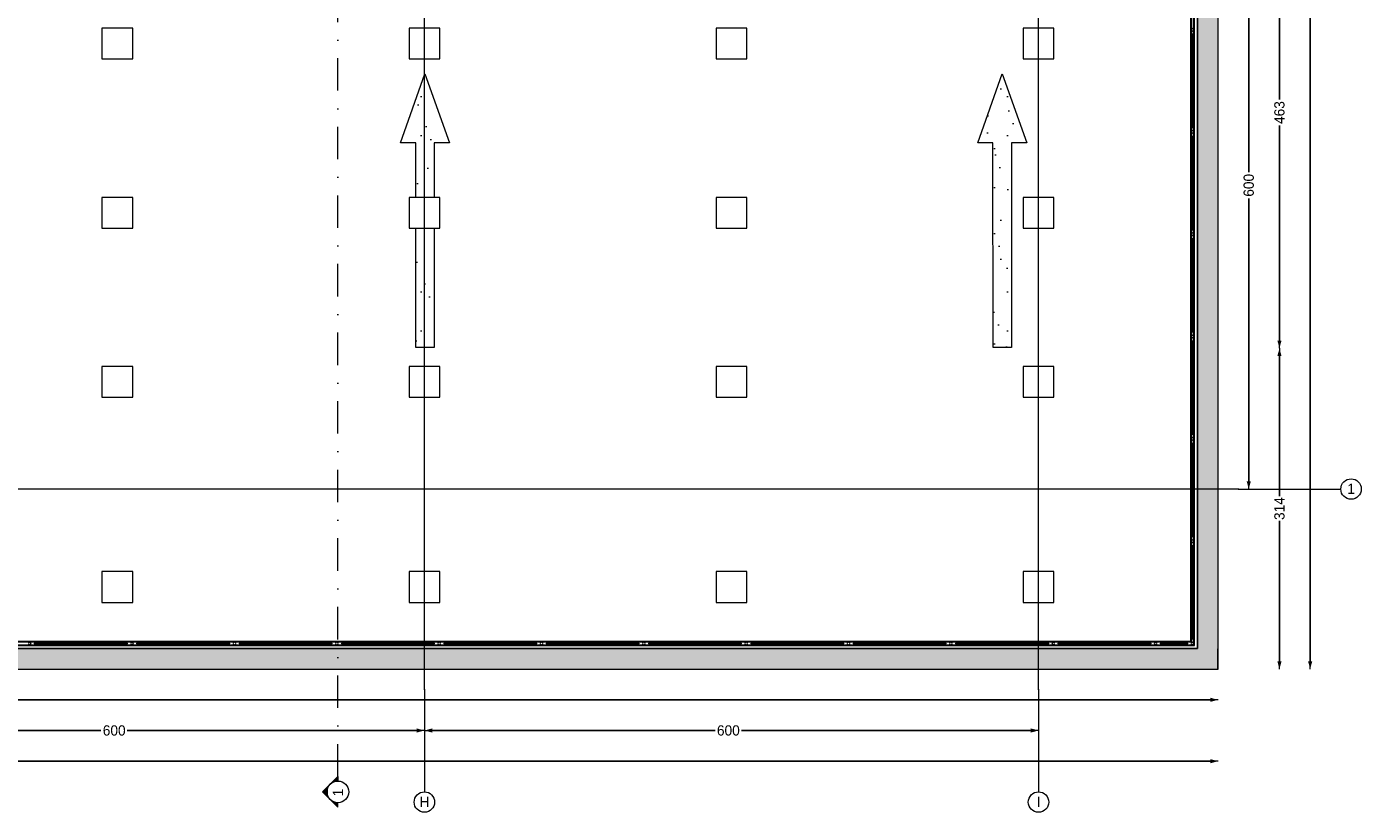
# Model space of a CAD drawing. Header units: inches. Extents: x -79624 to 52587, y -27526 to 10116.
# Tile 421 of 656: x 39548 to 52587, y -27526 to -19847. Entities that reach past the tile are written whole.
import ezdxf
from ezdxf.enums import TextEntityAlignment as Align

# ---------------------------------------------------------------- set-up
doc = ezdxf.new("R2010")
doc.units = ezdxf.units.IN
doc.header["$MEASUREMENT"] = 0
doc.set_wipeout_variables(frame=1)
doc.linetypes.add('Dot & Dashed', pattern=[670.277762, 317.5, -176.388889, 0, -176.388874])
doc.linetypes.add('Wipeout_Contour', pattern=[1000, 0, -1000])
doc.layers.add('2D Drafting - General_Pen_No__2', color=8, linetype='Continuous', lineweight=15)
doc.layers.add('Structural - Bearing_Pen_No__1', color=7, linetype='Continuous', lineweight=13)
for name, color, linetype, lineweight, true_color in [('2D Drafting - General_Pen_No__81', 7, 'Continuous', 20, 0x6a6a6a), ('Marker - Section_Pen_No__108', 7, 'Continuous', 13, 0xfd8379), ('New_Interior - Stair & Railing_Pen_No__102', 7, 'Continuous', 13, 0xcccccc), ('Structural - Bearing_Pen_No__181', 7, 'Continuous', 0, 0xe8e8e8), ('Structural - Bearing_Pen_No__88', 7, 'Continuous', 20, 0xfd4435), ('Structural - Bearing_Pen_No__89', 7, 'Continuous', 20, 0x71cebe), ('Structural - Grid_Pen_No__81', 7, 'Continuous', 20, 0x6a6a6a)]:
    doc.layers.add(name, color=color, linetype=linetype, lineweight=lineweight, true_color=true_color)
for name, color, linetype in [('Dimensioning - General', 7, 'Continuous'), ('Marker - Section', 7, 'Continuous'), ('New_Interior - Stair & Railing', 7, 'Continuous'), ('Structural - Bearing', 7, 'Continuous'), ('Structural - Grid', 7, 'Continuous')]:
    doc.layers.add(name, color=color, linetype=linetype)
doc.styles.add('GENERATED_STYLE_1', font='txt')
doc.dimstyles.new('GENERATED_STYLE__1', dxfattribs={"dimtxt": 100, "dimasz": 76, "dimexe": 0.18, "dimexo": 0.0625, "dimgap": 0, "dimtad": 0, "dimdec": 0, "dimlfac": 0.1, "dimzin": 0, "dimdsep": 46, "dimtxsty": 'GENERATED_STYLE_1', "dimblk": 'ARROWHEAD_5', "dimblk1": 'ARROWHEAD_5', "dimblk2": 'ARROWHEAD_5', "dimcen": 0.09, "dimse1": 1, "dimse2": 1, "dimclrd": 7, "dimclre": 7, "dimclrt": 7, "dimadec": 0, "dimazin": 0, "dimtfac": 1, "dimtdec": 4, "dimtmove": 0, "dimatfit": 3, "dimfxl": 1, "dimtolj": 1, "dimtzin": 0, "dimarcsym": 0})
doc.dimstyles.new('GENERATED_STYLE__2', dxfattribs={"dimtxt": 100, "dimasz": 76, "dimexe": 0.18, "dimexo": 0.0625, "dimgap": 0, "dimtad": 0, "dimtih": 1, "dimtoh": 1, "dimdec": 0, "dimlfac": 0.1, "dimzin": 0, "dimdsep": 46, "dimtxsty": 'GENERATED_STYLE_1', "dimblk": 'ARROWHEAD_5', "dimblk1": 'ARROWHEAD_5', "dimblk2": 'ARROWHEAD_5', "dimcen": 0.09, "dimse1": 1, "dimse2": 1, "dimclrd": 7, "dimclre": 7, "dimclrt": 7, "dimadec": 0, "dimazin": 0, "dimtfac": 1, "dimtdec": 4, "dimtmove": 0, "dimatfit": 3, "dimfxl": 1, "dimtolj": 1, "dimtzin": 0, "dimarcsym": 0})
pattern_1 = [(45, (0, 600), (-190.919, 190.919), [0, -180, 0, -270]), (110, (600, 600), (253.717, 92.3454), [0, -132, 0, -228])]

# ---------------------------------------------------------------- blocks, each defined once
blk = doc.blocks.new('Slab_1', base_point=(-47184, 32838))
at = {"layer": 'Structural - Bearing_Pen_No__89', "color": 123, "linetype": 'Continuous', "lineweight": 20, "true_color": 0x71cebe, "flags": 128}
blk.add_lwpolyline([(-47184, 32838), (-47184, 12903), (2744, 12903), (2744, 39238), (-23184, 39238), (-23184, 32838)], close=True, dxfattribs=at)
blk = doc.blocks.new('Slab_2', base_point=(-5094, 16048))
at = {"layer": 'Structural - Bearing', "linetype": 'Continuous', "lineweight": 0, "true_color": 0xffffff}
h = blk.add_hatch(dxfattribs=at)
h.set_pattern_fill('CARPET', style=0, pattern_type=2)
h.set_pattern_definition(pattern_1)
h.paths.add_polyline_path([(-5094, 16048), (-4913, 16048), (-4913, 18048), (-4763, 18048), (-5004, 18723), (-5244, 18048), (-5094, 18048)])
at = {"layer": 'Structural - Bearing_Pen_No__181', "color": 254, "linetype": 'Continuous', "lineweight": 0, "true_color": 0xe8e8e8, "flags": 128}
blk.add_lwpolyline([(-5094, 16048), (-5094, 18048), (-5244, 18048), (-5004, 18723), (-4763, 18048), (-4913, 18048), (-4913, 16048)], close=True, dxfattribs=at)
blk = doc.blocks.new('Slab_45', base_point=(547, 16048))
at = {"layer": 'Structural - Bearing', "linetype": 'Continuous', "lineweight": 0, "true_color": 0xffffff}
h = blk.add_hatch(dxfattribs=at)
h.set_pattern_fill('CARPET', style=0, pattern_type=2)
h.set_pattern_definition(pattern_1)
h.paths.add_polyline_path([(547, 16048), (728, 16048), (727, 18048), (877, 18048), (637, 18723), (397, 18048), (546, 18048)])
at = {"layer": 'Structural - Bearing_Pen_No__181', "color": 254, "linetype": 'Continuous', "lineweight": 0, "true_color": 0xe8e8e8, "flags": 128}
blk.add_lwpolyline([(547, 16048), (546, 18048), (397, 18048), (637, 18723), (877, 18048), (727, 18048), (728, 16048)], close=True, dxfattribs=at)
blk = doc.blocks.new('Wall_2', base_point=(-47184, 12903))
at = {"color": 254, "linetype": 'Wipeout_Contour', "lineweight": 0, "ltscale": 39927.19033}
blk.add_wipeout([(2544, 13103), (2744, 12903), (2744, 13103)], dxfattribs=at).dxf.layer = 'Structural - Bearing'
at = {"color": 254, "linetype": 'Wipeout_Contour', "lineweight": 0, "ltscale": 124000.064232}
blk.add_wipeout([(2544, 13103), (-46984, 13103), (-46984, 12903), (2544, 12903)], dxfattribs=at).dxf.layer = 'Structural - Bearing'
at = {"color": 254, "linetype": 'Wipeout_Contour', "lineweight": 0, "ltscale": 39690.569402}
blk.add_wipeout([(2544, 12903), (2744, 12903), (2544, 13103)], dxfattribs=at).dxf.layer = 'Structural - Bearing'
at = {"layer": 'Structural - Bearing_Pen_No__1', "color": 7, "linetype": 'Continuous', "lineweight": 13, "flags": 128}
for points in [[(2544, 13103), (-46984, 13103)], [(2744, 12903), (2744, 13103)], [(-46984, 12903), (2744, 12903)]]:
    blk.add_lwpolyline(points, dxfattribs=at)
blk = doc.blocks.new('Wall_3', base_point=(2744, 12903))
at = {"color": 254, "linetype": 'Wipeout_Contour', "lineweight": 0, "ltscale": 104990.131466}
blk.add_wipeout([(2544, 39038), (2544, 13103), (2744, 13103), (2744, 39038)], dxfattribs=at).dxf.layer = 'Structural - Bearing'
at = {"layer": 'Structural - Bearing_Pen_No__1', "color": 7, "linetype": 'Continuous', "lineweight": 13, "flags": 128}
for points in [[(2744, 13103), (2744, 39238)], [(2544, 39038), (2544, 13103)]]:
    blk.add_lwpolyline(points, dxfattribs=at)
blk = doc.blocks.new('Column_109', base_point=(-8009, 15709))
at = {"color": 254, "linetype": 'Wipeout_Contour', "lineweight": 0, "ltscale": 70535.114884}
blk.add_wipeout([(-8159, 15559), (-7859, 15559), (-7859, 15859), (-8159, 15859)], dxfattribs=at).dxf.layer = 'Structural - Bearing'
at = {"layer": 'Structural - Bearing_Pen_No__88', "color": 20, "linetype": 'Continuous', "lineweight": 20, "true_color": 0xfd4435, "flags": 128}
blk.add_lwpolyline([(-8159, 15559), (-7859, 15559), (-7859, 15859), (-8159, 15859)], close=True, dxfattribs=at)
blk = doc.blocks.new('Column_111', base_point=(-8009, 19016))
at = {"color": 254, "linetype": 'Wipeout_Contour', "lineweight": 0, "ltscale": 82538.586579}
blk.add_wipeout([(-8159, 18866), (-7859, 18866), (-7859, 19166), (-8159, 19166)], dxfattribs=at).dxf.layer = 'Structural - Bearing'
at = {"layer": 'Structural - Bearing_Pen_No__88', "color": 20, "linetype": 'Continuous', "lineweight": 20, "true_color": 0xfd4435, "flags": 128}
blk.add_lwpolyline([(-8159, 18866), (-7859, 18866), (-7859, 19166), (-8159, 19166)], close=True, dxfattribs=at)
blk = doc.blocks.new('Column_112', base_point=(-8009, 17364))
at = {"color": 254, "linetype": 'Wipeout_Contour', "lineweight": 0, "ltscale": 76489.471447}
blk.add_wipeout([(-8159, 17214), (-7859, 17214), (-7859, 17514), (-8159, 17514)], dxfattribs=at).dxf.layer = 'Structural - Bearing'
at = {"layer": 'Structural - Bearing_Pen_No__88', "color": 20, "linetype": 'Continuous', "lineweight": 20, "true_color": 0xfd4435, "flags": 128}
blk.add_lwpolyline([(-8159, 17214), (-7859, 17214), (-7859, 17514), (-8159, 17514)], close=True, dxfattribs=at)
blk = doc.blocks.new('Column_113', base_point=(-8009, 13705))
at = {"color": 254, "linetype": 'Wipeout_Contour', "lineweight": 0, "ltscale": 63498.081496}
blk.add_wipeout([(-8159, 13555), (-7859, 13555), (-7859, 13855), (-8159, 13855)], dxfattribs=at).dxf.layer = 'Structural - Bearing'
at = {"layer": 'Structural - Bearing_Pen_No__88', "color": 20, "linetype": 'Continuous', "lineweight": 20, "true_color": 0xfd4435, "flags": 128}
blk.add_lwpolyline([(-8159, 13555), (-7859, 13555), (-7859, 13855), (-8159, 13855)], close=True, dxfattribs=at)
blk = doc.blocks.new('Column_114', base_point=(-5009, 15709))
at = {"color": 254, "linetype": 'Wipeout_Contour', "lineweight": 0, "ltscale": 65957.245562}
blk.add_wipeout([(-5159, 15559), (-4859, 15559), (-4859, 15859), (-5159, 15859)], dxfattribs=at).dxf.layer = 'Structural - Bearing'
at = {"layer": 'Structural - Bearing_Pen_No__88', "color": 20, "linetype": 'Continuous', "lineweight": 20, "true_color": 0xfd4435, "flags": 128}
blk.add_lwpolyline([(-5159, 15559), (-4859, 15559), (-4859, 15859), (-5159, 15859)], close=True, dxfattribs=at)
blk = doc.blocks.new('Column_116', base_point=(-5009, 19016))
at = {"color": 254, "linetype": 'Wipeout_Contour', "lineweight": 0, "ltscale": 78662.405878}
blk.add_wipeout([(-5159, 18866), (-4859, 18866), (-4859, 19166), (-5159, 19166)], dxfattribs=at).dxf.layer = 'Structural - Bearing'
at = {"layer": 'Structural - Bearing_Pen_No__88', "color": 20, "linetype": 'Continuous', "lineweight": 20, "true_color": 0xfd4435, "flags": 128}
blk.add_lwpolyline([(-5159, 18866), (-4859, 18866), (-4859, 19166), (-5159, 19166)], close=True, dxfattribs=at)
blk = doc.blocks.new('Column_117', base_point=(-5009, 17364))
at = {"color": 254, "linetype": 'Wipeout_Contour', "lineweight": 0, "ltscale": 72289.660781}
blk.add_wipeout([(-5159, 17214), (-4859, 17214), (-4859, 17514), (-5159, 17514)], dxfattribs=at).dxf.layer = 'Structural - Bearing'
at = {"layer": 'Structural - Bearing_Pen_No__88', "color": 20, "linetype": 'Continuous', "lineweight": 20, "true_color": 0xfd4435, "flags": 128}
blk.add_lwpolyline([(-5159, 17214), (-4859, 17214), (-4859, 17514), (-5159, 17514)], close=True, dxfattribs=at)
blk = doc.blocks.new('Column_118', base_point=(-5009, 13705))
at = {"color": 254, "linetype": 'Wipeout_Contour', "lineweight": 0, "ltscale": 58370.901808}
blk.add_wipeout([(-5159, 13555), (-4859, 13555), (-4859, 13855), (-5159, 13855)], dxfattribs=at).dxf.layer = 'Structural - Bearing'
at = {"layer": 'Structural - Bearing_Pen_No__88', "color": 20, "linetype": 'Continuous', "lineweight": 20, "true_color": 0xfd4435, "flags": 128}
blk.add_lwpolyline([(-5159, 13555), (-4859, 13555), (-4859, 13855), (-5159, 13855)], close=True, dxfattribs=at)
blk = doc.blocks.new('Column_119', base_point=(-2009, 15709))
at = {"color": 254, "linetype": 'Wipeout_Contour', "lineweight": 0, "ltscale": 63352.29925}
blk.add_wipeout([(-2159, 15559), (-1859, 15559), (-1859, 15859), (-2159, 15859)], dxfattribs=at).dxf.layer = 'Structural - Bearing'
at = {"layer": 'Structural - Bearing_Pen_No__88', "color": 20, "linetype": 'Continuous', "lineweight": 20, "true_color": 0xfd4435, "flags": 128}
blk.add_lwpolyline([(-2159, 15559), (-1859, 15559), (-1859, 15859), (-2159, 15859)], close=True, dxfattribs=at)
blk = doc.blocks.new('Column_121', base_point=(-2009, 19016))
at = {"color": 254, "linetype": 'Wipeout_Contour', "lineweight": 0, "ltscale": 76491.370592}
blk.add_wipeout([(-2159, 18866), (-1859, 18866), (-1859, 19166), (-2159, 19166)], dxfattribs=at).dxf.layer = 'Structural - Bearing'
at = {"layer": 'Structural - Bearing_Pen_No__88', "color": 20, "linetype": 'Continuous', "lineweight": 20, "true_color": 0xfd4435, "flags": 128}
blk.add_lwpolyline([(-2159, 18866), (-1859, 18866), (-1859, 19166), (-2159, 19166)], close=True, dxfattribs=at)
blk = doc.blocks.new('Column_122', base_point=(-2009, 17364))
at = {"color": 254, "linetype": 'Wipeout_Contour', "lineweight": 0, "ltscale": 69921.031781}
blk.add_wipeout([(-2159, 17214), (-1859, 17214), (-1859, 17514), (-2159, 17514)], dxfattribs=at).dxf.layer = 'Structural - Bearing'
at = {"layer": 'Structural - Bearing_Pen_No__88', "color": 20, "linetype": 'Continuous', "lineweight": 20, "true_color": 0xfd4435, "flags": 128}
blk.add_lwpolyline([(-2159, 17214), (-1859, 17214), (-1859, 17514), (-2159, 17514)], close=True, dxfattribs=at)
blk = doc.blocks.new('Column_123', base_point=(-2009, 13705))
at = {"color": 254, "linetype": 'Wipeout_Contour', "lineweight": 0, "ltscale": 55410.447478}
blk.add_wipeout([(-2159, 13555), (-1859, 13555), (-1859, 13855), (-2159, 13855)], dxfattribs=at).dxf.layer = 'Structural - Bearing'
at = {"layer": 'Structural - Bearing_Pen_No__88', "color": 20, "linetype": 'Continuous', "lineweight": 20, "true_color": 0xfd4435, "flags": 128}
blk.add_lwpolyline([(-2159, 13555), (-1859, 13555), (-1859, 13855), (-2159, 13855)], close=True, dxfattribs=at)
blk = doc.blocks.new('Column_124', base_point=(991, 15709))
at = {"color": 254, "linetype": 'Wipeout_Contour', "lineweight": 0, "ltscale": 62965.619731}
blk.add_wipeout([(841, 15559), (1141, 15559), (1141, 15859), (841, 15859)], dxfattribs=at).dxf.layer = 'Structural - Bearing'
at = {"layer": 'Structural - Bearing_Pen_No__88', "color": 20, "linetype": 'Continuous', "lineweight": 20, "true_color": 0xfd4435, "flags": 128}
blk.add_lwpolyline([(841, 15559), (1141, 15559), (1141, 15859), (841, 15859)], close=True, dxfattribs=at)
blk = doc.blocks.new('Column_126', base_point=(991, 19016))
at = {"color": 254, "linetype": 'Wipeout_Contour', "lineweight": 0, "ltscale": 76171.420994}
blk.add_wipeout([(841, 18866), (1141, 18866), (1141, 19166), (841, 19166)], dxfattribs=at).dxf.layer = 'Structural - Bearing'
at = {"layer": 'Structural - Bearing_Pen_No__88', "color": 20, "linetype": 'Continuous', "lineweight": 20, "true_color": 0xfd4435, "flags": 128}
blk.add_lwpolyline([(841, 18866), (1141, 18866), (1141, 19166), (841, 19166)], close=True, dxfattribs=at)
blk = doc.blocks.new('Column_127', base_point=(991, 17364))
at = {"color": 254, "linetype": 'Wipeout_Contour', "lineweight": 0, "ltscale": 69570.871899}
blk.add_wipeout([(841, 17214), (1141, 17214), (1141, 17514), (841, 17514)], dxfattribs=at).dxf.layer = 'Structural - Bearing'
at = {"layer": 'Structural - Bearing_Pen_No__88', "color": 20, "linetype": 'Continuous', "lineweight": 20, "true_color": 0xfd4435, "flags": 128}
blk.add_lwpolyline([(841, 17214), (1141, 17214), (1141, 17514), (841, 17514)], close=True, dxfattribs=at)
blk = doc.blocks.new('Column_128', base_point=(991, 13705))
at = {"color": 254, "linetype": 'Wipeout_Contour', "lineweight": 0, "ltscale": 54967.927109}
blk.add_wipeout([(841, 13555), (1141, 13555), (1141, 13855), (841, 13855)], dxfattribs=at).dxf.layer = 'Structural - Bearing'
at = {"layer": 'Structural - Bearing_Pen_No__88', "color": 20, "linetype": 'Continuous', "lineweight": 20, "true_color": 0xfd4435, "flags": 128}
blk.add_lwpolyline([(841, 13555), (1141, 13555), (1141, 13855), (841, 13855)], close=True, dxfattribs=at)
blk = doc.blocks.new('Railing_5')
at = {"layer": 'New_Interior - Stair & Railing_Pen_No__102', "color": 254, "linetype": 'Continuous', "lineweight": 13, "true_color": 0xcccccc}
for p, q in [((2506, 13141), (2506, 39000)), ((2514, 13133), (2514, 39008)), ((2474, 38968), (2474, 13173)), ((2482, 38976), (2482, 13165)), ((2474, 13173), (-46845, 13173)), ((-46885, 13133), (2514, 13133)), ((-46877, 13141), (2506, 13141)), ((2482, 13165), (-46853, 13165))]:
    blk.add_line(p, q, dxfattribs=at)
at = {"layer": 'New_Interior - Stair & Railing_Pen_No__102', "color": 254, "linetype": 'Continuous', "lineweight": 13, "true_color": 0xcccccc, "flags": 128}
for points in [[(2507, 19153, 1), (2481, 19153, 1)], [(2507, 18153, 1), (2481, 18153, 1)], [(2507, 17153, 1), (2481, 17153, 1)], [(2507, 16153, 1), (2481, 16153, 1)], [(2507, 15153, 1), (2481, 15153, 1)], [(2507, 14153, 1), (2481, 14153, 1)], [(-8865, 13140, 1), (-8865, 13166, 1)], [(-7865, 13140, 1), (-7865, 13166, 1)], [(-6865, 13140, 1), (-6865, 13166, 1)], [(-5865, 13140, 1), (-5865, 13166, 1)], [(-4865, 13140, 1), (-4865, 13166, 1)], [(-3865, 13140, 1), (-3865, 13166, 1)], [(-2865, 13140, 1), (-2865, 13166, 1)], [(-1865, 13140, 1), (-1865, 13166, 1)], [(-865, 13140, 1), (-865, 13166, 1)], [(135, 13140, 1), (135, 13166, 1)], [(1135, 13140, 1), (1135, 13166, 1)], [(2135, 13140, 1), (2135, 13166, 1)], [(2494, 13140, 1), (2494, 13166, 1)]]:
    blk.add_lwpolyline(points, format="xyb", close=True, dxfattribs=at)
for points in [[(2490, 18198), (2498, 18198), (2498, 19108), (2490, 19108)], [(2490, 17198), (2498, 17198), (2498, 18108), (2490, 18108)], [(2490, 16198), (2498, 16198), (2498, 17108), (2490, 17108)], [(2490, 15198), (2498, 15198), (2498, 16108), (2490, 16108)], [(2490, 14198), (2498, 14198), (2498, 15108), (2490, 15108)], [(2490, 13198), (2498, 13198), (2498, 14108), (2490, 14108)], [(-8820, 13157), (-8820, 13149), (-7910, 13149), (-7910, 13157)], [(-7820, 13157), (-7820, 13149), (-6910, 13149), (-6910, 13157)], [(-6820, 13157), (-6820, 13149), (-5910, 13149), (-5910, 13157)], [(-5820, 13157), (-5820, 13149), (-4910, 13149), (-4910, 13157)], [(-4820, 13157), (-4820, 13149), (-3910, 13149), (-3910, 13157)], [(-3820, 13157), (-3820, 13149), (-2910, 13149), (-2910, 13157)], [(-2820, 13157), (-2820, 13149), (-1910, 13149), (-1910, 13157)], [(-1820, 13157), (-1820, 13149), (-910, 13149), (-910, 13157)], [(-820, 13157), (-820, 13149), (90, 13149), (90, 13157)], [(180, 13157), (180, 13149), (1090, 13149), (1090, 13157)], [(1180, 13157), (1180, 13149), (2090, 13149), (2090, 13157)], [(2180, 13157), (2180, 13149), (2449, 13149), (2449, 13157)]]:
    blk.add_lwpolyline(points, close=True, dxfattribs=at)
blk = doc.blocks.new('Standard grid marker')
at = {"layer": 'Structural - Grid_Pen_No__81', "color": 251, "linetype": 'Continuous', "lineweight": 20, "true_color": 0x6a6a6a}
for q in [(0, 0), (51328, 0)]:
    blk.add_line((1000, 0), q, dxfattribs=at)
blk.add_circle((-100, 0), 100, dxfattribs=at)
blk.add_point((1000, 0), dxfattribs=at)
blk.add_point((1000, 0), dxfattribs=at)
at = {"layer": 'Structural - Grid_Pen_No__81', "color": 251, "lineweight": 20, "true_color": 0x6a6a6a, "style": 'GENERATED_STYLE_1'}
for tag, p in [('AC_MarkerText_1_0', (-100, -144)), ('AC_MarkerText_1_1', (52428, -144))]:
    blk.add_attdef(tag, text='', height=100, rotation=180, dxfattribs=at).set_placement(p, align=Align.TOP_CENTER)
blk = doc.blocks.new('Standard grid marker_2')
at = {"layer": 'Structural - Grid_Pen_No__81', "color": 251, "linetype": 'Continuous', "lineweight": 20, "true_color": 0x6a6a6a}
for q in [(0, 0), (27735, 0)]:
    blk.add_line((1000, 0), q, dxfattribs=at)
blk.add_circle((-100, 0), 100, dxfattribs=at)
blk.add_point((1000, 0), dxfattribs=at)
blk.add_point((1000, 0), dxfattribs=at)
at = {"layer": 'Structural - Grid_Pen_No__81', "color": 251, "lineweight": 20, "true_color": 0x6a6a6a, "style": 'GENERATED_STYLE_1'}
for tag, p in [('AC_MarkerText_1_0', (-2, -47)), ('AC_MarkerText_1_1', (28933, -47))]:
    blk.add_attdef(tag, text='', height=100, rotation=270, dxfattribs=at).set_placement(p, align=Align.TOP_CENTER)
blk = doc.blocks.new('ARROWHEAD_5')
at = {"linetype": 'Continuous', "lineweight": 0}
blk.add_hatch(color=0, dxfattribs=at).paths.add_polyline_path([(-1, 0.2679), (0, 0), (-1, -0.2679)])
at = {"color": 0, "linetype": 'Continuous', "lineweight": 0}
blk.add_line((0, 0), (-1, 0), dxfattribs=at)
blk = doc.blocks.new('*D261')
at = {"layer": 'Defpoints', "color": 0, "linetype": 'Continuous', "transparency": 16777216}
for p in [(1259, -26126), (51187, -26126), (51187, -27026)]:
    blk.add_point(p, dxfattribs=at)
at = {"layer": 'Dimensioning - General', "color": 7, "linetype": 'Continuous', "lineweight": -2, "transparency": 16777216}
for p, q in [((1335, -27026), (26032, -27026)), ((51111, -27026), (26385, -27026))]:
    blk.add_line(p, q, dxfattribs=at)
at = {"layer": 'Dimensioning - General', "color": 7, "linetype": 'Continuous', "lineweight": -2, "transparency": 16777216, "xscale": 76.00000000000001, "yscale": 76.00000000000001, "zscale": 76.00000000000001, "rotation": 180}
blk.add_blockref('ARROWHEAD_5', (1259, -27026), dxfattribs=at)
at = {"layer": 'Dimensioning - General', "color": 7, "linetype": 'Continuous', "lineweight": -2, "transparency": 16777216, "xscale": 76.00000000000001, "yscale": 76.00000000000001, "zscale": 76.00000000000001}
blk.add_blockref('ARROWHEAD_5', (51187, -27026), dxfattribs=at)
at = {"layer": 'Dimensioning - General', "color": 7, "linetype": 'Continuous', "lineweight": 13, "transparency": 16777216, "insert": (26209, -27026), "char_height": 100, "attachment_point": 5, "style": 'GENERATED_STYLE_1'}
blk.add_mtext('\\A1;4993', dxfattribs=at)
blk = doc.blocks.new('*D264')
at = {"layer": 'Defpoints', "color": 0, "linetype": 'Continuous', "transparency": 16777216}
for p in [(7429, -14429), (51187, -26126), (51187, -26426)]:
    blk.add_point(p, dxfattribs=at)
at = {"layer": 'Dimensioning - General', "color": 7, "linetype": 'Continuous', "lineweight": -2, "transparency": 16777216}
for p, q in [((7505, -26426), (29121, -26426)), ((51111, -26426), (29468, -26426))]:
    blk.add_line(p, q, dxfattribs=at)
at = {"layer": 'Dimensioning - General', "color": 7, "linetype": 'Continuous', "lineweight": -2, "transparency": 16777216, "xscale": 76.00000000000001, "yscale": 76.00000000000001, "zscale": 76.00000000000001, "rotation": 180}
blk.add_blockref('ARROWHEAD_5', (7429, -26426), dxfattribs=at)
at = {"layer": 'Dimensioning - General', "color": 7, "linetype": 'Continuous', "lineweight": -2, "transparency": 16777216, "xscale": 76.00000000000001, "yscale": 76.00000000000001, "zscale": 76.00000000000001}
blk.add_blockref('ARROWHEAD_5', (51187, -26426), dxfattribs=at)
at = {"layer": 'Dimensioning - General', "color": 7, "linetype": 'Continuous', "lineweight": 13, "transparency": 16777216, "insert": (29295, -26426), "char_height": 100, "attachment_point": 5, "style": 'GENERATED_STYLE_1'}
blk.add_mtext('\\A1;4376', dxfattribs=at)
blk = doc.blocks.new('*D271')
at = {"layer": 'Defpoints', "color": 0, "linetype": 'Continuous', "transparency": 16777216}
for p in [(43434, -26726), (37434, -26730), (43434, -26734)]:
    blk.add_point(p, dxfattribs=at)
at = {"layer": 'Dimensioning - General', "color": 7, "linetype": 'Continuous', "lineweight": -2, "transparency": 16777216}
for p, q in [((37510, -26726), (40274, -26726)), ((43358, -26726), (40531, -26726))]:
    blk.add_line(p, q, dxfattribs=at)
at = {"layer": 'Dimensioning - General', "color": 7, "linetype": 'Continuous', "lineweight": -2, "transparency": 16777216, "xscale": 76.00000000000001, "yscale": 76.00000000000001, "zscale": 76.00000000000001, "rotation": 180}
blk.add_blockref('ARROWHEAD_5', (37434, -26726), dxfattribs=at)
at = {"layer": 'Dimensioning - General', "color": 7, "linetype": 'Continuous', "lineweight": -2, "transparency": 16777216, "xscale": 76.00000000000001, "yscale": 76.00000000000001, "zscale": 76.00000000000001}
blk.add_blockref('ARROWHEAD_5', (43434, -26726), dxfattribs=at)
at = {"layer": 'Dimensioning - General', "color": 7, "linetype": 'Continuous', "lineweight": 13, "transparency": 16777216, "insert": (40403, -26726), "char_height": 100, "attachment_point": 5, "style": 'GENERATED_STYLE_1'}
blk.add_mtext('\\A1;600', dxfattribs=at)
blk = doc.blocks.new('*D272')
at = {"layer": 'Defpoints', "color": 0, "linetype": 'Continuous', "transparency": 16777216}
for p in [(49434, -26712), (49434, -26726), (43434, -26734)]:
    blk.add_point(p, dxfattribs=at)
at = {"layer": 'Dimensioning - General', "color": 7, "linetype": 'Continuous', "lineweight": -2, "transparency": 16777216}
for p, q in [((43510, -26726), (46274, -26726)), ((49358, -26726), (46531, -26726))]:
    blk.add_line(p, q, dxfattribs=at)
at = {"layer": 'Dimensioning - General', "color": 7, "linetype": 'Continuous', "lineweight": -2, "transparency": 16777216, "xscale": 76.00000000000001, "yscale": 76.00000000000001, "zscale": 76.00000000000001, "rotation": 180}
blk.add_blockref('ARROWHEAD_5', (43434, -26726), dxfattribs=at)
at = {"layer": 'Dimensioning - General', "color": 7, "linetype": 'Continuous', "lineweight": -2, "transparency": 16777216, "xscale": 76.00000000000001, "yscale": 76.00000000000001, "zscale": 76.00000000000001}
blk.add_blockref('ARROWHEAD_5', (49434, -26726), dxfattribs=at)
at = {"layer": 'Dimensioning - General', "color": 7, "linetype": 'Continuous', "lineweight": 13, "transparency": 16777216, "insert": (46403, -26726), "char_height": 100, "attachment_point": 5, "style": 'GENERATED_STYLE_1'}
blk.add_mtext('\\A1;600', dxfattribs=at)
blk = doc.blocks.new('*D273')
at = {"layer": 'Defpoints', "color": 0, "linetype": 'Continuous', "transparency": 16777216}
for p in [(51187, 209), (52087, 209), (51187, -26126)]:
    blk.add_point(p, dxfattribs=at)
at = {"layer": 'Dimensioning - General', "color": 7, "linetype": 'Continuous', "lineweight": -2, "transparency": 16777216}
for p, q in [((52087, 133), (52087, -12796)), ((52087, -26050), (52087, -13148))]:
    blk.add_line(p, q, dxfattribs=at)
at = {"layer": 'Dimensioning - General', "color": 7, "linetype": 'Continuous', "lineweight": -2, "transparency": 16777216, "xscale": 76.00000000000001, "yscale": 76.00000000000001, "zscale": 76.00000000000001}
for p, rotation in [((52087, 209), 90), ((52087, -26126), 270)]:
    blk.add_blockref('ARROWHEAD_5', p, dxfattribs=dict(at, rotation=rotation))
at = {"layer": 'Dimensioning - General', "color": 7, "linetype": 'Continuous', "lineweight": 13, "transparency": 16777216, "insert": (52087, -12972), "char_height": 100, "attachment_point": 5, "rotation": 90, "style": 'GENERATED_STYLE_1'}
blk.add_mtext('\\A1;2633', dxfattribs=at)
blk = doc.blocks.new('*D274')
at = {"layer": 'Defpoints', "color": 0, "linetype": 'Continuous', "transparency": 16777216}
for p in [(4329, -22990), (51787, -22990), (51187, -26126)]:
    blk.add_point(p, dxfattribs=at)
at = {"layer": 'Dimensioning - General', "color": 7, "linetype": 'Continuous', "lineweight": -2, "transparency": 16777216}
for p, q in [((51787, -23066), (51787, -24435)), ((51787, -26050), (51787, -24678))]:
    blk.add_line(p, q, dxfattribs=at)
at = {"layer": 'Dimensioning - General', "color": 7, "linetype": 'Continuous', "lineweight": -2, "transparency": 16777216, "xscale": 76.00000000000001, "yscale": 76.00000000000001, "zscale": 76.00000000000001}
for p, rotation in [((51787, -22990), 90), ((51787, -26126), 270)]:
    blk.add_blockref('ARROWHEAD_5', p, dxfattribs=dict(at, rotation=rotation))
at = {"layer": 'Dimensioning - General', "color": 7, "linetype": 'Continuous', "lineweight": 13, "transparency": 16777216, "insert": (51787, -24557), "char_height": 100, "attachment_point": 5, "rotation": 90, "style": 'GENERATED_STYLE_1'}
blk.add_mtext('\\A1;314', dxfattribs=at)
blk = doc.blocks.new('*D275')
at = {"layer": 'Defpoints', "color": 0, "linetype": 'Continuous', "transparency": 16777216}
for p in [(4329, -18361), (51787, -18361), (4329, -22990)]:
    blk.add_point(p, dxfattribs=at)
at = {"layer": 'Dimensioning - General', "color": 7, "linetype": 'Continuous', "lineweight": -2, "transparency": 16777216}
for p, q in [((51787, -18437), (51787, -20557)), ((51787, -22914), (51787, -20814))]:
    blk.add_line(p, q, dxfattribs=at)
at = {"layer": 'Dimensioning - General', "color": 7, "linetype": 'Continuous', "lineweight": -2, "transparency": 16777216, "xscale": 76.00000000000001, "yscale": 76.00000000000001, "zscale": 76.00000000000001}
for p, rotation in [((51787, -18361), 90), ((51787, -22990), 270)]:
    blk.add_blockref('ARROWHEAD_5', p, dxfattribs=dict(at, rotation=rotation))
at = {"layer": 'Dimensioning - General', "color": 7, "linetype": 'Continuous', "lineweight": 13, "transparency": 16777216, "insert": (51787, -20686), "char_height": 100, "attachment_point": 5, "rotation": 90, "style": 'GENERATED_STYLE_1'}
blk.add_mtext('\\A1;463', dxfattribs=at)
blk = doc.blocks.new('*D279')
at = {"layer": 'Defpoints', "color": 0, "linetype": 'Continuous', "transparency": 16777216}
for p in [(51387, -18366), (51487, -18366), (51387, -24366)]:
    blk.add_point(p, dxfattribs=at)
at = {"layer": 'Dimensioning - General', "color": 7, "linetype": 'Continuous', "lineweight": -2, "transparency": 16777216}
for p, q in [((51487, -18442), (51487, -21268)), ((51487, -24290), (51487, -21525))]:
    blk.add_line(p, q, dxfattribs=at)
at = {"layer": 'Dimensioning - General', "color": 7, "linetype": 'Continuous', "lineweight": -2, "transparency": 16777216, "xscale": 76.00000000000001, "yscale": 76.00000000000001, "zscale": 76.00000000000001}
for p, rotation in [((51487, -18366), 90), ((51487, -24366), 270)]:
    blk.add_blockref('ARROWHEAD_5', p, dxfattribs=dict(at, rotation=rotation))
at = {"layer": 'Dimensioning - General', "color": 7, "linetype": 'Continuous', "lineweight": 13, "transparency": 16777216, "insert": (51487, -21397), "char_height": 100, "attachment_point": 5, "rotation": 90, "style": 'GENERATED_STYLE_1'}
blk.add_mtext('\\A1;600', dxfattribs=at)
blk = doc.blocks.new('Cutting Plane_1', base_point=(-5854, 11703))
at = {"layer": 'Marker - Section_Pen_No__108', "color": 11, "linetype": 'Dot & Dashed', "lineweight": 13, "true_color": 0xfd8379}
blk.add_line((-5854, 11853), (-5854, 40288), dxfattribs=at)
at = {"color": 254, "linetype": 'Wipeout_Contour', "lineweight": 0, "ltscale": 235540.941022}
blk.add_wipeout([(-5854, 11809), (-5854, 11809), (-5900, 11799), (-5937, 11769), (-5957, 11727), (-5957, 11679), (-5937, 11637), (-5900, 11607), (-5854, 11597), (-5854, 11597), (-5854, 11597), (-5808, 11607), (-5771, 11637), (-5750, 11679), (-5750, 11727), (-5771, 11769), (-5808, 11799)], dxfattribs=at).dxf.layer = 'Marker - Section'
at = {"layer": 'Marker - Section_Pen_No__108', "linetype": 'Continuous', "lineweight": 13, "true_color": 0xfd8379}
for points in [[(-5929, 11628, -0.414214), (-5929, 11778), (-6004, 11703)], [(-5854, 11853), (-5929, 11778, -0.198912), (-5854, 11809)], [(-5854, 11553), (-5854, 11597, -0.198912), (-5929, 11628)]]:
    blk.add_hatch(color=11, dxfattribs=at).paths.add_polyline_path(points)
at = {"layer": 'Marker - Section_Pen_No__108', "color": 11, "linetype": 'Continuous', "lineweight": 13, "true_color": 0xfd8379, "flags": 128}
for points in [[(-5929, 11628, -0.414214), (-5929, 11778), (-6004, 11703)], [(-5854, 11853), (-5854, 11809, 0.198912), (-5929, 11778)], [(-5854, 11553), (-5854, 11597, -0.198912), (-5929, 11628)]]:
    blk.add_lwpolyline(points, format="xyb", close=True, dxfattribs=at)
at = {"layer": 'Marker - Section_Pen_No__108', "color": 11, "linetype": 'Continuous', "lineweight": 13, "true_color": 0xfd8379}
blk.add_circle((-5854, 11703), 106, dxfattribs=at)
at = {"layer": 'Marker - Section_Pen_No__108', "color": 11, "lineweight": 13, "true_color": 0xfd8379, "insert": (-5804, 11734), "char_height": 100, "attachment_point": 9, "rotation": 90, "style": 'GENERATED_STYLE_1'}
blk.add_mtext('\\A1;{\\pqr;\\pt0;\\fBOG 2018|b0|i0|c0|p0;\\W1.000000;1}', dxfattribs=at)

msp = doc.modelspace()

# ---------------------------------------------------------------- block references
at = {"layer": 'Structural - Bearing', "color": 123, "linetype": 'Continuous', "lineweight": 20, "true_color": 0x71cebe}
msp.add_blockref('Slab_1', (1258.55593, -6190.79663), dxfattribs=at)
at = {"layer": 'Structural - Bearing', "color": 254, "linetype": 'Continuous', "lineweight": 0, "true_color": 0xe8e8e8}
for name, p in [('Slab_2', (43348.44505, -22980.83008)), ('Slab_45', (48989.13039, -22980.83008))]:
    msp.add_blockref(name, p, dxfattribs=at)

# ---------------------------------------------------------------- dimensions: what is measured, and where the dimension line sits
at = {"layer": 'Dimensioning - General', "color": 7, "linetype": 'Continuous', "lineweight": 13}
dim = msp.add_linear_dim(base=(51486.62821, -18365.79663), p1=(51386.62821, -24365.79663), p2=(51386.62821, -18365.79663), angle=90, dimstyle='GENERATED_STYLE__1', dxfattribs=at)
dim.commit()
dim.dimension.update_dxf_attribs({"geometry": '*D279', "text_midpoint": (51486.62821, -21396.73313), "dimtype": 160, "text_rotation": 90})
for base, p1, p2, picture, middle in [((43433.55593, -26725.72242), (37433.55593, -26730.1529), (43433.55593, -26733.85385), '*D271', (40402.61944, -26725.72242)), ((49433.55593, -26725.72242), (43433.55593, -26733.85385), (49433.55593, -26711.64813), '*D272', (46402.61944, -26725.72242))]:
    dim = msp.add_linear_dim(base=base, p1=p1, p2=p2, dimstyle='GENERATED_STYLE__2', dxfattribs=at)
    dim.commit()
    dim.dimension.update_dxf_attribs({"geometry": picture, "text_midpoint": middle, "dimtype": 160})

# ---------------------------------------------------------------- next in the draw order: block references
at = {"layer": 'Structural - Bearing', "color": 11, "lineweight": 13, "true_color": 0xfd8379}
for name, p in [('Column_111', (40433.55593, -20012.32818)), ('Column_116', (43433.55593, -20012.32818)), ('Column_121', (46433.55593, -20012.32818)), ('Column_126', (49433.55593, -20012.32818)), ('Column_112', (40433.55593, -21664.97466)), ('Column_117', (43433.55593, -21664.97466)), ('Column_122', (46433.55593, -21664.97466)), ('Column_127', (49433.55593, -21664.97466)), ('Column_109', (40433.55593, -23319.3268)), ('Column_114', (43433.55593, -23319.3268)), ('Column_119', (46433.55593, -23319.3268)), ('Column_124', (49433.55593, -23319.3268)), ('Column_113', (40433.55593, -25323.41075)), ('Column_118', (43433.55593, -25323.41075)), ('Column_123', (46433.55593, -25323.41075)), ('Column_128', (49433.55593, -25323.41075))]:
    msp.add_blockref(name, p, dxfattribs=at)
at = {"layer": 'Structural - Bearing', "color": 7, "lineweight": 35}
msp.add_blockref('Wall_2', (1258.55593, -26125.72241), dxfattribs=at)

# ---------------------------------------------------------------- next in the draw order: block references
msp.add_blockref('Wall_3', (51186.62821, -26125.72241), dxfattribs=at)
at = {"layer": 'Structural - Grid', "color": 8, "linetype": 'Continuous', "lineweight": 15}
ref = msp.add_blockref('Standard grid marker_2', (43433.55593, -27325.72241), dxfattribs=dict(at, zscale=1000, rotation=90))
ref.add_attrib('AC_MarkerText_1', 'H', dxfattribs={"layer": 'Structural - Grid_Pen_No__81', "color": 251, "lineweight": 20, "true_color": 0x6a6a6a, "height": 100, "rotation": 360, "style": 'GENERATED_STYLE_1'}).set_placement((43433.55593, -27373.90424), align=Align.TOP_CENTER)
ref = msp.add_blockref('Standard grid marker_2', (49433.55593, -27325.72241), dxfattribs=dict(at, zscale=1000, rotation=90))
ref.add_attrib('AC_MarkerText_1', 'I', dxfattribs={"layer": 'Structural - Grid_Pen_No__81', "color": 251, "lineweight": 20, "true_color": 0x6a6a6a, "height": 100, "rotation": 360, "style": 'GENERATED_STYLE_1'}).set_placement((49433.55593, -27373.90424), align=Align.TOP_CENTER)

# ---------------------------------------------------------------- next in the draw order: dimensions: what is measured, and where the dimension line sits
at = {"layer": 'Dimensioning - General', "color": 7, "linetype": 'Continuous', "lineweight": 13}
dim = msp.add_linear_dim(base=(51186.62821, -27025.72242), p1=(1258.55593, -26125.72241), p2=(51186.62821, -26125.72241), dimstyle='GENERATED_STYLE__2', dxfattribs=at)
dim.commit()
dim.dimension.update_dxf_attribs({"geometry": '*D261', "text_midpoint": (26208.50107, -27025.72242), "dimtype": 160})

# ---------------------------------------------------------------- next in the draw order: block references
at = {"layer": 'New_Interior - Stair & Railing', "color": 7, "linetype": 'Continuous', "lineweight": 13}
msp.add_blockref('Railing_5', (48442.34395, -39028.7776), dxfattribs=at)
at = {"layer": 'Structural - Grid', "color": 8, "linetype": 'Continuous', "lineweight": 15}
ref = msp.add_blockref('Standard grid marker', (52386.62821, -24365.79663), dxfattribs=dict(at, zscale=1000, rotation=180))
ref.add_attrib('AC_MarkerText_1', '1', dxfattribs={"layer": 'Structural - Grid_Pen_No__81', "color": 251, "lineweight": 20, "true_color": 0x6a6a6a, "height": 100, "rotation": 360, "style": 'GENERATED_STYLE_1'}).set_placement((52486.62821, -24312.81482), align=Align.TOP_CENTER)

# ---------------------------------------------------------------- next in the draw order: dimensions: what is measured, and where the dimension line sits
at = {"layer": 'Dimensioning - General', "color": 7, "linetype": 'Continuous', "lineweight": 13}
for base, p1, p2, picture, middle in [((52086.62821, 209.20337), (51186.62821, -26125.72241), (51186.62821, 209.20337), '*D273', (52086.62821, -12971.91402)), ((51786.62821, -18360.58402), (4328.92608, -22989.93129), (4328.72843, -18360.58402), '*D275', (51786.62821, -20685.68517)), ((51786.62821, -22989.93129), (51186.62821, -26125.72241), (4328.92608, -22989.93129), '*D274', (51786.62821, -24556.76335))]:
    dim = msp.add_linear_dim(base=base, p1=p1, p2=p2, angle=90, dimstyle='GENERATED_STYLE__1', dxfattribs=at)
    dim.commit()
    dim.dimension.update_dxf_attribs({"geometry": picture, "text_midpoint": middle, "dimtype": 160, "text_rotation": 90})
dim = msp.add_linear_dim(base=(51186.62821, -26425.72242), p1=(7428.96845, -14429.12325), p2=(51186.62821, -26125.72241), dimstyle='GENERATED_STYLE__2', dxfattribs=at)
dim.commit()
dim.dimension.update_dxf_attribs({"geometry": '*D264', "text_midpoint": (29294.65282, -26425.72242), "dimtype": 160})

# ---------------------------------------------------------------- next in the draw order: block references
at = {"layer": 'Marker - Section', "color": 11, "lineweight": 13, "true_color": 0xfd8379}
msp.add_blockref('Cutting Plane_1', (42588.56226, -27325.72241), dxfattribs=at)

# ---------------------------------------------------------------- next in the draw order: hatches: boundary and pattern name
at = {"layer": '2D Drafting - General_Pen_No__81', "linetype": 'Continuous', "lineweight": 0, "true_color": 0x4f4f4f}
h = msp.add_hatch(color=251, dxfattribs=at)
h.paths.add_polyline_path([(1258.55593, -26125.72241), (51186.62821, -26125.72241), (51186.62821, 209.20337), (25258.55593, 209.20337), (25258.55593, -6190.79663), (1258.55593, -6190.79663)])
h.paths.add_polyline_path([(1458.55593, -25925.72241), (50986.62821, -25925.72241), (50986.62821, 9.20337), (25458.55593, 9.20337), (25458.55593, -6390.79663), (1458.55593, -6390.79663)], flags=0)

# ---------------------------------------------------------------- next in the draw order: linework, layer by layer
at = {"layer": '2D Drafting - General_Pen_No__2', "color": 8, "linetype": 'Continuous', "lineweight": 15, "flags": 128}
for points in [[(1258.55593, -26125.72241), (51186.62821, -26125.72241), (51186.62821, 209.20337), (25258.55593, 209.20337), (25258.55593, -6190.79663), (1258.55593, -6190.79663)], [(1458.55593, -25925.72241), (50986.62821, -25925.72241), (50986.62821, 9.20337), (25458.55593, 9.20337), (25458.55593, -6390.79663), (1458.55593, -6390.79663)]]:
    msp.add_lwpolyline(points, close=True, dxfattribs=at)

doc.saveas('drawing.dxf')
